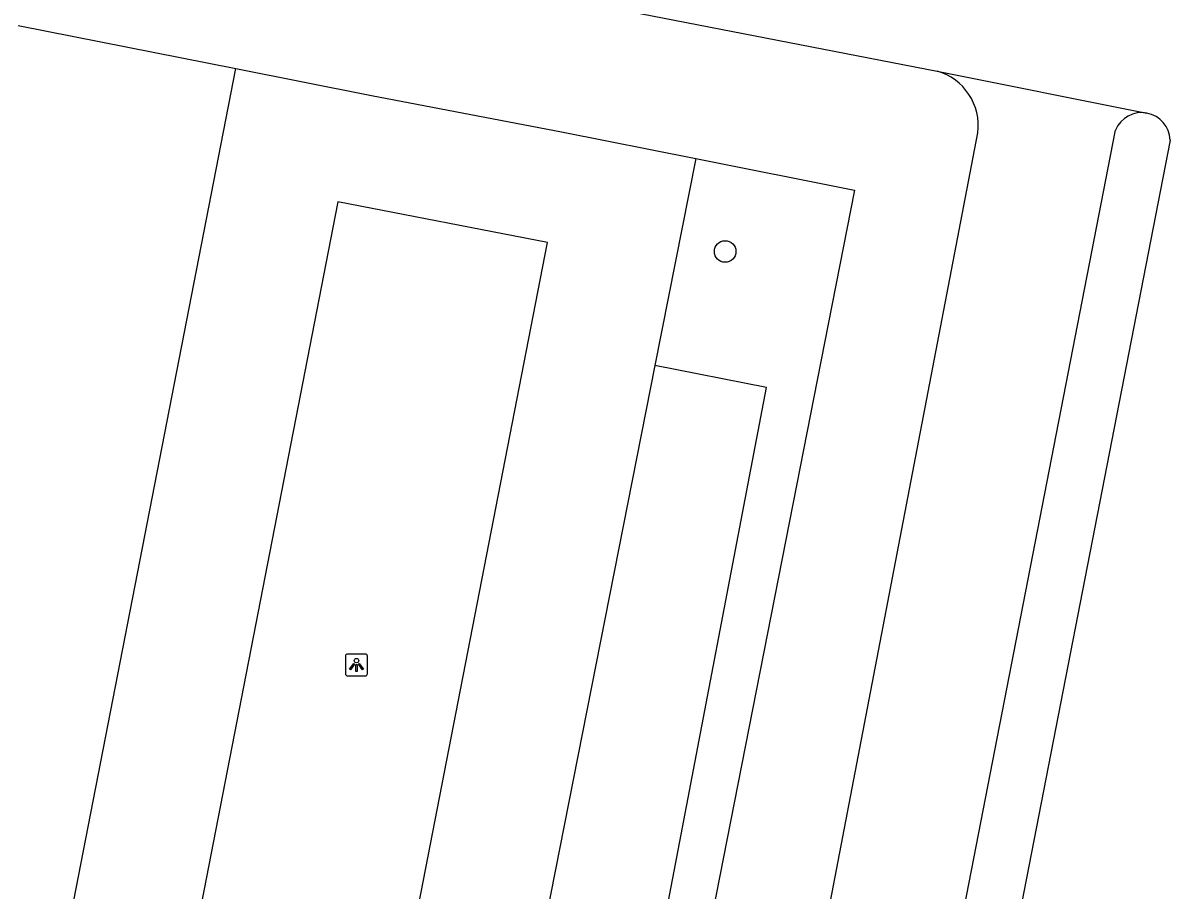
# Model space of a CAD drawing. Extents: x 158797 to 159887, y 384318 to 385255.
# Drawn here: x 159544.7 to 159596.8, y 384408.6 to 384448.1 of the extents above; entities that cross this region are included whole.
import ezdxf

# ---------------------------------------------------------------- set-up
doc = ezdxf.new("R2010")
doc.units = 0
for name, color, linetype in [('IMGEO_Boom', 7, 'Continuous'), ('IMGEO_Hek', 7, 'Continuous'), ('IMGEO_Lichtpunt', 7, 'Continuous'), ('IMGEO_Parkeervlak_halfverhard', 7, 'Continuous'), ('IMGEO_Parkeervlak_open', 7, 'Continuous'), ('IMGEO_Rijbaan_lokaal_gesloten', 7, 'Continuous'), ('IMGEO_Rijbaan_lokaal_open', 7, 'Continuous'), ('IMGEO_Voetpad_open', 7, 'Continuous')]:
    doc.layers.add(name, color=color, linetype=linetype)

msp = doc.modelspace()

# ---------------------------------------------------------------- linework, layer by layer
at = {"layer": 'IMGEO_Boom'}
msp.add_circle((159576.575, 384437.661), 0.489, dxfattribs=at)
at = {"layer": 'IMGEO_Hek'}
msp.add_lwpolyline([(159579.828, 384427.093), (159575.48, 384404.936)], dxfattribs=at)
at = {"layer": 'IMGEO_Lichtpunt'}
for p, q in [((159560.218, 384419.346), (159559.41, 384419.346)), ((159560.218, 384419.346), (159559.41, 384419.346)), ((159559.316, 384419.251), (159559.316, 384418.444)), ((159559.316, 384419.251), (159559.316, 384418.444)), ((159560.312, 384418.444), (159560.312, 384419.251)), ((159560.312, 384418.444), (159560.312, 384419.251)), ((159559.41, 384418.35), (159560.218, 384418.35)), ((159559.41, 384418.35), (159560.218, 384418.35))]:
    msp.add_line(p, q, dxfattribs=at)
for points in [[(159559.69, 384418.915), (159559.729, 384418.887), (159559.541, 384418.625), (159559.503, 384418.652), (159559.69, 384418.915)], [(159559.792, 384418.867), (159559.839, 384418.867), (159559.839, 384418.545), (159559.792, 384418.545), (159559.792, 384418.867)], [(159559.902, 384418.887), (159559.94, 384418.914), (159560.127, 384418.652), (159560.088, 384418.624), (159559.902, 384418.887)]]:
    msp.add_lwpolyline(points, dxfattribs=at)
msp.add_circle((159559.815, 384419.049), 0.0994, dxfattribs=at)
for centre, start, end in [((159559.41, 384419.251), 90, 180), ((159559.41, 384419.251), 90, 180), ((159560.218, 384419.251), 0, 90), ((159560.218, 384419.251), 0, 90), ((159559.41, 384418.444), 180, 270), ((159559.41, 384418.444), 180, 270), ((159560.218, 384418.444), 270, 0), ((159560.218, 384418.444), 270, 360)]:
    msp.add_arc(centre, 0.0946, start, end, dxfattribs=at)
at = {"layer": 'IMGEO_Parkeervlak_halfverhard'}
msp.add_lwpolyline([(159575.246, 384441.889), (159582.451, 384440.458), (159580.753, 384431.804), (159579.828, 384427.093), (159575.48, 384404.936), (159573.564, 384395.175), (159572.431, 384389.403)], dxfattribs=at)
at = {"layer": 'IMGEO_Parkeervlak_open'}
for points in [[(159544.435, 384447.949), (159554.329, 384445.986)], [(159567.401, 384402.159), (159572.663, 384401.12), (159577.365, 384425.756), (159578.452, 384431.471), (159573.386, 384432.471)]]:
    msp.add_lwpolyline(points, dxfattribs=at)
at = {"layer": 'IMGEO_Rijbaan_lokaal_gesloten'}
for points in [[(159502.144, 384462.213), (159586.213, 384445.87)], [(159586.213, 384445.87), (159595.751, 384443.958)], [(159596.803, 384442.729), (159588.06, 384397.767)]]:
    msp.add_lwpolyline(points, dxfattribs=at)
msp.add_arc((159595.515, 384442.691), 1.289, 1.6836, 79.4422, dxfattribs=at)
at = {"layer": 'IMGEO_Rijbaan_lokaal_open'}
for points in [[(159543.147, 384388.577), (159554.329, 384445.986)], [(159554.329, 384445.986), (159560.491, 384444.756), (159569.136, 384443.102), (159575.246, 384441.889)], [(159575.246, 384441.889), (159573.386, 384432.471)], [(159560.727, 384398.062), (159568.495, 384438.064), (159558.974, 384439.917), (159548.809, 384387.672), (159549.567, 384387.509)], [(159573.386, 384432.471), (159567.401, 384402.159)]]:
    msp.add_lwpolyline(points, dxfattribs=at)
at = {"layer": 'IMGEO_Voetpad_open'}
for points in [[(159578.389, 384392.591), (159579.45, 384398.131), (159588.067, 384443.066)], [(159585.196, 384396.234), (159594.329, 384443.189)]]:
    msp.add_lwpolyline(points, dxfattribs=at)
for centre, radius, start, end in [((159585.497, 384443.381), 2.59, 353.003, 73.9422), ((159595.516, 384442.694), 1.286, 79.4443, 157.3636)]:
    msp.add_arc(centre, radius, start, end, dxfattribs=at)

doc.saveas('drawing.dxf')
